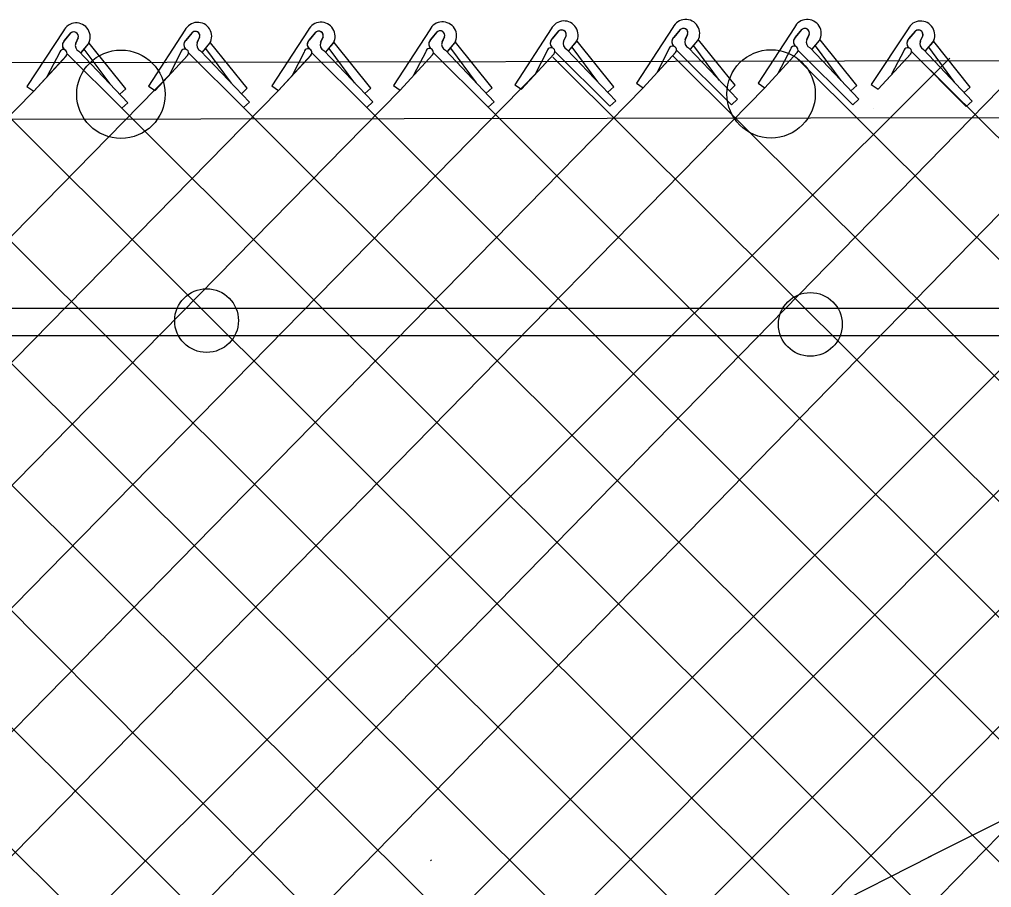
# Model space of a CAD drawing. Extents: x 0 to 2.85, y -0.1 to 1.83.
# Drawn here: x 1.5554 to 1.6198, y 0.87 to 0.9275 of the extents above; entities that cross this region are included whole.
import ezdxf

# ---------------------------------------------------------------- set-up
doc = ezdxf.new("R2010")
doc.units = 0
doc.layers.add('sb_Chainlink Fence', color=7, linetype='Continuous')
doc.layers.add('sb_Existing Structural Steel', color=7, linetype='Continuous')

msp = doc.modelspace()

# ---------------------------------------------------------------- linework, layer by layer
at = {"layer": 'sb_Chainlink Fence'}
for p, q in [((1.5583098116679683, 0.9267813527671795), (1.555892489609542, 0.9230798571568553)), ((1.5663626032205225, 0.9268173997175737), (1.5639452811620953, 0.9231159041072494)), ((1.5664136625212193, 0.9261488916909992), (1.5668560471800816, 0.9266782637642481)), ((1.574542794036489, 0.9268312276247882), (1.5721254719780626, 0.9231297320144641)), ((1.5745938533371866, 0.926162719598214), (1.575036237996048, 0.9266920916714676)), ((1.5825962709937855, 0.9268525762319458), (1.580178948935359, 0.9231510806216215)), ((1.582647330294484, 0.9261840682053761), (1.583089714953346, 0.926713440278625)), ((1.5830488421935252, 0.926669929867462), (1.582647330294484, 0.9261840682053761)), ((1.5906503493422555, 0.9269109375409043), (1.5882330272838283, 0.9232094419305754)), ((1.5907014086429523, 0.92624242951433), (1.5911437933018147, 0.9267718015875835)), ((1.591102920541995, 0.9267282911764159), (1.5907014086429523, 0.92624242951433)), ((1.5987123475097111, 0.9270123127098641), (1.5962950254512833, 0.9233108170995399)), ((1.5987634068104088, 0.9263438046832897), (1.5992057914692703, 0.9268731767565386)), ((1.5991649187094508, 0.9268296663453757), (1.5987634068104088, 0.9263438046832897)), ((1.6067692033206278, 0.9270093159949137), (1.6043518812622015, 0.9233078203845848)), ((1.6068202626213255, 0.9263408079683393), (1.6072626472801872, 0.926870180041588)), ((1.6072217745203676, 0.9268266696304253), (1.6068202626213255, 0.9263408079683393)), ((1.6142983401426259, 0.9269107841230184), (1.6118618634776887, 0.9232218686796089)), ((1.6143459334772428, 0.9262420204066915), (1.6147910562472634, 0.9267690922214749)), ((1.6147499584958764, 0.9267257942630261), (1.6143459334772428, 0.9262420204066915)), ((1.558360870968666, 0.9261128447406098), (1.5588032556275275, 0.9266422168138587)), ((1.5587623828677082, 0.9265987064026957), (1.558360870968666, 0.9261128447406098)), ((1.5592859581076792, 0.926315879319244), (1.5591242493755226, 0.9259607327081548)), ((1.5591247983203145, 0.9259732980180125), (1.5592856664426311, 0.9263078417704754)), ((1.5600026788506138, 0.9259846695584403), (1.5600333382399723, 0.9260576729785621)), ((1.5668151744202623, 0.9266347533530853), (1.5664136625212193, 0.9261488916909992)), ((1.5673387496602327, 0.9263519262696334), (1.5671770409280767, 0.9259967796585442)), ((1.5671775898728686, 0.9260093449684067), (1.567338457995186, 0.9263438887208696)), ((1.5680194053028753, 0.9259524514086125), (1.5680554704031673, 0.9260207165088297)), ((1.5680554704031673, 0.9260207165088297), (1.5680861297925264, 0.9260937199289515)), ((1.5749953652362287, 0.9266485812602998), (1.5745938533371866, 0.926162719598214)), ((1.5755189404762, 0.9263657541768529), (1.5753572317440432, 0.9260106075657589)), ((1.5753577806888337, 0.9260231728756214), (1.5755186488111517, 0.9263577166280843)), ((1.576199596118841, 0.9259662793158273), (1.5762356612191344, 0.9260345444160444)), ((1.5762356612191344, 0.9260345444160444), (1.5762663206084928, 0.9261075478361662)), ((1.578675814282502, 0.9229877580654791), (1.5762472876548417, 0.9260099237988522)), ((1.5835724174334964, 0.9263871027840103), (1.5834107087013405, 0.9260319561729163)), ((1.5834112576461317, 0.9260445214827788), (1.583572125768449, 0.9263790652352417)), ((1.5842530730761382, 0.9259876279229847), (1.5842891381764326, 0.9260558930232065)), ((1.5842891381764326, 0.9260558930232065), (1.5843197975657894, 0.9261288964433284)), ((1.5867292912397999, 0.9230091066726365), (1.584300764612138, 0.9260312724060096)), ((1.5916264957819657, 0.9264454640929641), (1.5914647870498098, 0.9260903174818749)), ((1.5914653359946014, 0.9261028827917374), (1.5916262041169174, 0.9264374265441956)), ((1.5918149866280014, 0.9254572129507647), (1.5923071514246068, 0.9260459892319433)), ((1.5918215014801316, 0.925466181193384), (1.5923096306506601, 0.9260480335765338)), ((1.5923071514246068, 0.9260459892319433), (1.5923432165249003, 0.9261142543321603)), ((1.5923432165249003, 0.9261142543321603), (1.5923738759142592, 0.9261872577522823)), ((1.5947833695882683, 0.9230674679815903), (1.5923548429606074, 0.9260896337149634)), ((1.5996884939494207, 0.9265468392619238), (1.599526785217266, 0.9261916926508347)), ((1.5995273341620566, 0.9262042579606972), (1.599688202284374, 0.92653880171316)), ((1.599876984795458, 0.9255585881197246), (1.6003691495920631, 0.9261473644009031)), ((1.5998834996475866, 0.9255675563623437), (1.6003716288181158, 0.9261494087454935)), ((1.6003691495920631, 0.9261473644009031), (1.6004052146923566, 0.9262156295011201)), ((1.6004052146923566, 0.9262156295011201), (1.600435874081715, 0.926288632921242)), ((1.6028453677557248, 0.92316884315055), (1.600416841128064, 0.9261910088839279)), ((1.607745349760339, 0.9265438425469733), (1.607583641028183, 0.9261886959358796)), ((1.607584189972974, 0.9262012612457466), (1.6077450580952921, 0.9265358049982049)), ((1.6079338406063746, 0.9255555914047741), (1.6084260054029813, 0.9261443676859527)), ((1.6079403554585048, 0.9255645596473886), (1.6084284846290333, 0.9261464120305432)), ((1.6084260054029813, 0.9261443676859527), (1.6084620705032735, 0.9262126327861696)), ((1.6084620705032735, 0.9262126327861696), (1.6084927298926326, 0.9262856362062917)), ((1.6109022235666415, 0.9231658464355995), (1.6084736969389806, 0.926188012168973)), ((1.6152720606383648, 0.9264402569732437), (1.6151085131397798, 0.9260859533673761)), ((1.615109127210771, 0.9260985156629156), (1.6152717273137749, 0.9264322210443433)), ((1.6154554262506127, 0.9254510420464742), (1.6159506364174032, 0.9260372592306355)), ((1.615461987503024, 0.9254599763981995), (1.615953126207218, 0.9260392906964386)), ((1.6159506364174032, 0.9260372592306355), (1.615987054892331, 0.9261053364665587)), ((1.615987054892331, 0.9261053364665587), (1.6160180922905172, 0.9261781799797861)), ((1.6184113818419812, 0.9230459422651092), (1.6159985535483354, 0.926080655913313)), ((1.559338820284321, 0.9254224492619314), (1.5625819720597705, 0.9220126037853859)), ((1.5594744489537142, 0.92532762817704), (1.5599666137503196, 0.9259164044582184)), ((1.5594809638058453, 0.9253365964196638), (1.559969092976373, 0.9259184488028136)), ((1.561402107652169, 0.9232645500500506), (1.5596930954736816, 0.9255656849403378)), ((1.5599666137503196, 0.9259164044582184), (1.5600026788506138, 0.9259846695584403)), ((1.5624428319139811, 0.9229378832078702), (1.5600143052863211, 0.9259600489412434)), ((1.5673916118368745, 0.9254584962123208), (1.5706347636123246, 0.9220486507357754)), ((1.56752724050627, 0.9253636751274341), (1.5680194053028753, 0.9259524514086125)), ((1.5675337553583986, 0.9253726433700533), (1.568021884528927, 0.9259544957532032)), ((1.5694548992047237, 0.92330059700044), (1.5677458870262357, 0.9256017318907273)), ((1.5704956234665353, 0.9229739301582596), (1.5680670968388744, 0.9259960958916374)), ((1.5742729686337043, 0.9253743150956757), (1.5734693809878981, 0.923818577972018)), ((1.575571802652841, 0.9254723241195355), (1.5788149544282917, 0.9220624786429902)), ((1.5757074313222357, 0.9253775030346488), (1.576199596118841, 0.9259662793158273)), ((1.5757139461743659, 0.9253864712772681), (1.5762020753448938, 0.9259683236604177)), ((1.5776350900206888, 0.9233144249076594), (1.5759260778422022, 0.9256155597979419)), ((1.5823264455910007, 0.9253956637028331), (1.581522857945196, 0.9238399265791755)), ((1.5836252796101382, 0.9254936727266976), (1.5868684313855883, 0.9220838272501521)), ((1.583760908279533, 0.9253988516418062), (1.5842530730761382, 0.9259876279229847)), ((1.5837674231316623, 0.9254078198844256), (1.5842555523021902, 0.9259896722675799)), ((1.5856885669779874, 0.9233357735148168), (1.5839795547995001, 0.9256369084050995)), ((1.59038052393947, 0.925454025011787), (1.5895769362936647, 0.9238982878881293)), ((1.5908823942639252, 0.9254053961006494), (1.5945285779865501, 0.9217814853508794)), ((1.5916793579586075, 0.9255520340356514), (1.5949225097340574, 0.9221421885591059)), ((1.5937426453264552, 0.9233941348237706), (1.5920336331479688, 0.9256952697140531)), ((1.598442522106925, 0.9255554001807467), (1.5976389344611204, 0.9239996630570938)), ((1.5989443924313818, 0.9255067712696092), (1.6025905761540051, 0.9218828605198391)), ((1.5997413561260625, 0.9256534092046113), (1.6029845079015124, 0.9222435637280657)), ((1.6018046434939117, 0.9234955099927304), (1.6000956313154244, 0.9257966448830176)), ((1.6064993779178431, 0.9255524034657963), (1.6056957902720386, 0.9239966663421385)), ((1.6070012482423, 0.9255037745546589), (1.6106474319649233, 0.9218798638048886)), ((1.6077982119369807, 0.925650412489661), (1.6110413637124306, 0.9222405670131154)), ((1.60986149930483, 0.9234925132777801), (1.608152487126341, 0.9257936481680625)), ((1.6140209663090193, 0.9254552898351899), (1.6132093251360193, 0.9239037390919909)), ((1.6145225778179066, 0.9254040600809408), (1.6181499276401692, 0.9217612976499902)), ((1.6153202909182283, 0.925546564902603), (1.618545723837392, 0.9221199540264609)), ((1.6173723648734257, 0.9233779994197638), (1.6156753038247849, 0.9256879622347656)), ((1.5061392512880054, 0.8142500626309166), (1.6170749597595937, 0.9249653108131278)), ((1.556340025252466, 0.9227774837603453), (1.5584976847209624, 0.9251260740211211)), ((1.556340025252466, 0.9227774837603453), (1.5584839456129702, 0.9251122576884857)), ((1.5580399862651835, 0.9253244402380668), (1.5572363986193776, 0.9237687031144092)), ((1.558541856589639, 0.9252758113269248), (1.562188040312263, 0.9216519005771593)), ((1.564392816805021, 0.9228135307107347), (1.5665504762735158, 0.9251621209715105)), ((1.564392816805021, 0.9228135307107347), (1.5665367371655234, 0.9251483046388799)), ((1.5660927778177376, 0.9253604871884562), (1.5652891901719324, 0.9238047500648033)), ((1.5665946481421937, 0.9253118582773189), (1.570240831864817, 0.9216879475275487)), ((1.5725730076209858, 0.9228273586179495), (1.574730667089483, 0.9251759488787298)), ((1.5725730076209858, 0.9228273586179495), (1.57471692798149, 0.9251621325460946)), ((1.5747748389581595, 0.9253256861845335), (1.5784210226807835, 0.9217017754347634)), ((1.5806264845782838, 0.9228487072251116), (1.5827841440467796, 0.9251972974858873)), ((1.5806264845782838, 0.9228487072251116), (1.5827704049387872, 0.925183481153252)), ((1.5828283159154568, 0.925347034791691), (1.5864744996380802, 0.9217231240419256)), ((1.5886805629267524, 0.9229070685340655), (1.5908382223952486, 0.9252556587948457)), ((1.5886805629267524, 0.9229070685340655), (1.5908244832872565, 0.9252418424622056)), ((1.590744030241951, 0.9250268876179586), (1.701720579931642, 0.8144716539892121)), ((1.5967425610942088, 0.9230084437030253), (1.5989002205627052, 0.925357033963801)), ((1.5967425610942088, 0.9230084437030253), (1.5988864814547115, 0.9253432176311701)), ((1.5987341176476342, 0.9250978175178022), (1.7097773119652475, 0.8145164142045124)), ((1.6047994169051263, 0.9230054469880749), (1.606957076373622, 0.9253540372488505)), ((1.6047994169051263, 0.9230054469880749), (1.6069433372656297, 0.9253402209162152)), ((1.6068521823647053, 0.9250407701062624), (1.717830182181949, 0.8145221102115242)), ((1.6123078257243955, 0.9229171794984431), (1.6144776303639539, 0.9252545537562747)), ((1.6123078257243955, 0.9229171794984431), (1.614463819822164, 0.9252408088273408)), ((1.6146650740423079, 0.9252888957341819), (1.7259082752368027, 0.8145698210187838)), ((1.4814645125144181, 0.8136599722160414), (1.5897593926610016, 0.9240813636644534)), ((1.538365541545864, 0.814224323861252), (1.6481161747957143, 0.9241464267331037)), ((1.5464436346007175, 0.8142720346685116), (1.656060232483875, 0.9241931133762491)), ((1.5544971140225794, 0.8142924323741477), (1.6637981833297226, 0.9244701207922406)), ((1.4574721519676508, 0.813753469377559), (1.5654716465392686, 0.9239878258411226)), ((1.5303126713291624, 0.8142186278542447), (1.6401511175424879, 0.9240655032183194)), ((1.4649547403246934, 0.8132744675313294), (1.5725730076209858, 0.9228273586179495)), ((1.4734750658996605, 0.8136861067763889), (1.5806264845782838, 0.9228487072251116)), ((1.4871925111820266, 0.811248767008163), (1.5967425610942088, 0.9230084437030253)), ((1.4981111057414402, 0.8141403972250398), (1.6047994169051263, 0.9230054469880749)), ((1.512007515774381, 0.9232555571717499), (1.621264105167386, 0.8144657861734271)), ((1.5141935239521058, 0.8142334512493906), (1.6203613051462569, 0.9228967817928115)), ((1.5222559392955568, 0.8141738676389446), (1.6284155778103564, 0.922913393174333)), ((1.555892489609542, 0.9230798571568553), (1.556340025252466, 0.9227774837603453)), ((1.5624428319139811, 0.9229378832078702), (1.5620489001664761, 0.9225771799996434)), ((1.5625513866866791, 0.8142758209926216), (1.668670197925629, 0.9228967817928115)), ((1.5639452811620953, 0.9231159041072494), (1.564392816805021, 0.9228135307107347)), ((1.5704956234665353, 0.9229739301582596), (1.570101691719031, 0.9226132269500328)), ((1.5721254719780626, 0.9231297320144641), (1.5725730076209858, 0.9228273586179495)), ((1.578675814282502, 0.9229877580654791), (1.5782818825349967, 0.9226270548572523)), ((1.580178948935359, 0.9231510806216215), (1.5806264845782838, 0.9228487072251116)), ((1.5867292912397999, 0.9230091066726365), (1.5863353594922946, 0.9226484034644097)), ((1.5882330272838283, 0.9232094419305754), (1.5886805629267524, 0.9229070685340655)), ((1.5947833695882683, 0.9230674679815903), (1.594389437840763, 0.9227067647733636)), ((1.5962950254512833, 0.9233108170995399), (1.5967425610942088, 0.9230084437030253)), ((1.6028453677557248, 0.92316884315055), (1.602451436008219, 0.9228081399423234)), ((1.6043518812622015, 0.9233078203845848), (1.6047994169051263, 0.9230054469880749)), ((1.6109022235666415, 0.9231658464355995), (1.6105082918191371, 0.922805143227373)), ((1.6118618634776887, 0.9232218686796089), (1.6123078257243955, 0.9229171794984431)), ((1.6184113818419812, 0.9230459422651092), (1.6180155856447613, 0.9226872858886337)), ((1.4486158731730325, 0.813052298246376), (1.556340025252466, 0.9227774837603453)), ((1.6029845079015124, 0.9222435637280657), (1.6025905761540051, 0.9218828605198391)), ((1.6110413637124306, 0.9222405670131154), (1.6106474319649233, 0.9218798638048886)), ((1.5460691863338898, 0.9215535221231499), (1.653411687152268, 0.8144716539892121)), ((1.5541311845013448, 0.9216548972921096), (1.6614684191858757, 0.8145164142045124)), ((1.5625819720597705, 0.9220126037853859), (1.562188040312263, 0.9216519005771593)), ((1.562188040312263, 0.9216519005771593), (1.6695212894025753, 0.8145221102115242)), ((1.5706347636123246, 0.9220486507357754), (1.570240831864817, 0.9216879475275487)), ((1.570240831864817, 0.9216879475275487), (1.6775504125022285, 0.8145274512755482)), ((1.5788149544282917, 0.9220624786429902), (1.5784210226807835, 0.9217017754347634)), ((1.5784210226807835, 0.9217017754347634), (1.6856038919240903, 0.8145478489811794)), ((1.5868684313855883, 0.9220838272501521), (1.5864744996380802, 0.9217231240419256)), ((1.5864744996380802, 0.9217231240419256), (1.6936581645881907, 0.8145312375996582)), ((1.5949225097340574, 0.9221421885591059), (1.5945285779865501, 0.9217814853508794)), ((1.6120059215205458, 0.9216342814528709), (1.6120059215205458, 0.9216342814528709)), ((1.618545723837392, 0.9221199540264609), (1.6181499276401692, 0.9217612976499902)), ((1.5057737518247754, 0.9214465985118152), (1.613211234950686, 0.81446009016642)), ((1.5218833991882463, 0.9214796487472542), (1.629543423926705, 0.8132445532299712)), ((1.529961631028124, 0.9214738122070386), (1.6372949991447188, 0.8145478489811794)), ((1.5380151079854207, 0.921495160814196), (1.6453492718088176, 0.8145312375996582)), ((1.582638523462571, 0.8717347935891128), (1.5827153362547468, 0.8718116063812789))]:
    msp.add_line(p, q, dxfattribs=at)
for centre, radius, start, end in [((1.559150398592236, 0.926370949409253), 0.0009354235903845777, 331.07013048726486, 153.97678331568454), ((1.56720319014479, 0.9264069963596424), 0.0009354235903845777, 331.07013048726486, 153.97678331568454), ((1.5753833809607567, 0.9264208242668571), 0.0009354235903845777, 331.07013048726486, 153.97678331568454), ((1.583436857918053, 0.9264421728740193), 0.0009354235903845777, 331.07013048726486, 153.97678331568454), ((1.591490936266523, 0.9265005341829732), 0.0009354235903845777, 331.07013048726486, 153.97678331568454), ((1.599552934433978, 0.9266019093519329), 0.0009354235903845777, 331.07013048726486, 153.97678331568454), ((1.6076097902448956, 0.9265989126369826), 0.0009354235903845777, 331.07013048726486, 153.97678331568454), ((1.615136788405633, 0.9264960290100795), 0.0009354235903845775, 330.7731305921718, 153.67978342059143), ((1.558996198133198, 0.9264055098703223), 0.00030330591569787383, 342.81175570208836, 140.43380871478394), ((1.5589972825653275, 0.9264069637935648), 0.00030494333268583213, 341.0313574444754, 129.51439849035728), ((1.567048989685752, 0.9264415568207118), 0.00030330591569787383, 342.81175570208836, 140.43380871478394), ((1.5670500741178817, 0.9264430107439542), 0.00030494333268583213, 341.0313574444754, 129.51439849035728), ((1.5752291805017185, 0.9264553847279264), 0.00030330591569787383, 342.81175570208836, 140.43380871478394), ((1.575230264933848, 0.9264568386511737), 0.00030494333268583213, 341.0313574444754, 129.51439849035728), ((1.5832826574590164, 0.9264767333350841), 0.00030330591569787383, 342.81175570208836, 140.43380871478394), ((1.583283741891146, 0.9264781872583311), 0.00030494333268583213, 341.0313574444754, 129.51439849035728), ((1.591336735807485, 0.9265350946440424), 0.00030330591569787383, 342.81175570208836, 140.43380871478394), ((1.5913378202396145, 0.9265365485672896), 0.00030494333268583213, 341.0313574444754, 129.51439849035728), ((1.5993987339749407, 0.9266364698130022), 0.00030330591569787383, 342.81175570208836, 140.43380871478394), ((1.5993998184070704, 0.9266379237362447), 0.00030494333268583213, 341.0313574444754, 129.51439849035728), ((1.6074555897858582, 0.9266334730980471), 0.00030330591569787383, 342.81175570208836, 140.43380871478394), ((1.6074566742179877, 0.9266349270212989), 0.00030494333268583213, 341.0313574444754, 129.51439849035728), ((1.6149827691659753, 0.9265313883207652), 0.00030330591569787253, 342.5147558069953, 140.13680881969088), ((1.6149838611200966, 0.9265328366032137), 0.00030494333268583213, 340.73435754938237, 129.21739859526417), ((1.5586217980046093, 0.9258309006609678), 0.0003843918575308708, 140.4986600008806, 233.30225261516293), ((1.5586323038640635, 0.9258314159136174), 0.0003909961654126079, 133.96418530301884, 232.53135776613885), ((1.5666745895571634, 0.9258669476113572), 0.0003843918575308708, 140.4986600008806, 233.30225261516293), ((1.5666850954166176, 0.9258674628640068), 0.0003909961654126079, 133.96418530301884, 232.53135776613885), ((1.5748547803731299, 0.925880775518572), 0.0003843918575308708, 140.4986600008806, 233.30225261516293), ((1.574865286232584, 0.9258812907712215), 0.0003909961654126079, 133.96418530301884, 232.53135776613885), ((1.5757457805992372, 0.9258532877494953), 0.00041880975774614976, 156.78028482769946, 245.4548333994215), ((1.5829082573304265, 0.9259021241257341), 0.0003843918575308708, 140.4986600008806, 233.30225261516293), ((1.5829187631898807, 0.9259026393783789), 0.0003909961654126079, 133.96418530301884, 232.53135776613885), ((1.5837992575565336, 0.9258746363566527), 0.00041880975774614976, 156.78028482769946, 245.4548333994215), ((1.5909623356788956, 0.925960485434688), 0.0003843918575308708, 140.4986600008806, 233.30225261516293), ((1.5909728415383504, 0.9259610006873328), 0.0003909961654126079, 133.96418530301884, 232.53135776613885), ((1.5918533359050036, 0.9259329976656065), 0.00041880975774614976, 156.78028482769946, 245.4548333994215), ((1.5990243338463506, 0.9260618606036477), 0.0003843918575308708, 140.4986600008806, 233.30225261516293), ((1.5990348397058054, 0.9260623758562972), 0.0003909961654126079, 133.96418530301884, 232.53135776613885), ((1.5999153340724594, 0.926034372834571), 0.00041880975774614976, 156.78028482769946, 245.4548333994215), ((1.6070811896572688, 0.9260588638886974), 0.0003843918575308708, 140.4986600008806, 233.30225261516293), ((1.6070916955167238, 0.9260593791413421), 0.0003909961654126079, 133.96418530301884, 232.53135776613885), ((1.607972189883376, 0.9260313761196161), 0.00041880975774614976, 156.78028482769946, 245.4548333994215), ((1.6146053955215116, 0.9259587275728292), 0.0003843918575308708, 140.20166010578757, 233.0052527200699), ((1.614615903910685, 0.925959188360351), 0.0003909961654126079, 133.66718540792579, 232.2343578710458), ((1.615496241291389, 0.9259266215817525), 0.00041880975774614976, 156.48328493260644, 245.15783350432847), ((1.5582921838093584, 0.9252816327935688), 0.00025580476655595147, 319.318461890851, 170.3665589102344), ((1.5595127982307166, 0.9258034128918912), 0.00041880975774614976, 156.78028482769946, 245.4548333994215), ((1.5663449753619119, 0.9253176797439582), 0.00025580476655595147, 319.318461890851, 170.3665589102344), ((1.5675655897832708, 0.9258394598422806), 0.00041880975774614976, 156.78028482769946, 245.4548333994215), ((1.574525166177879, 0.9253315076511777), 0.00025580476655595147, 319.318461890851, 170.3665589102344), ((1.5825786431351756, 0.9253528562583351), 0.00025580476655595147, 319.318461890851, 170.3665589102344), ((1.5906327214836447, 0.925411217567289), 0.00025580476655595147, 319.318461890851, 170.3665589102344), ((1.5986947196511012, 0.9255125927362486), 0.00025580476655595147, 319.318461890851, 170.3665589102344), ((1.6067515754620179, 0.9255095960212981), 0.00025580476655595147, 319.318461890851, 170.3665589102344), ((1.6142729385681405, 0.9254111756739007), 0.00025580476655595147, 319.02146199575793, 170.0695590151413)]:
    msp.add_arc(centre, radius, start, end, dxfattribs=at)
at = {"layer": 'sb_Existing Structural Steel'}
for p, q in [((0.7463728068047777, 0.9233474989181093), (1.8783968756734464, 0.9252310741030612)), ((1.4998022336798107, 0.9084001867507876), (1.673496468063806, 0.9084001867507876)), ((1.4998022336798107, 0.906567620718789), (1.673496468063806, 0.906567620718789)), ((1.6156510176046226, 0.8719792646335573), (1.6792959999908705, 0.9038586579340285)), ((1.593028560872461, 0.8604995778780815), (1.615842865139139, 0.872076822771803))]:
    msp.add_line(p, q, dxfattribs=at)
msp.add_lwpolyline([(1.8783743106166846, 0.9214564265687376), (1.2151944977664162, 0.9203057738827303), (1.099263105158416, 0.9200467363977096), (0.7389309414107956, 0.9196901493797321)], dxfattribs=at)
for centre, radius in [((1.5621218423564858, 0.9225756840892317), 0.002929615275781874), ((1.6052176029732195, 0.9226010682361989), 0.002929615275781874), ((1.5677973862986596, 0.9075639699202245), 0.0021143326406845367), ((1.607818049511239, 0.9073135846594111), 0.0021143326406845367)]:
    msp.add_circle(centre, radius, dxfattribs=at)

doc.saveas('drawing.dxf')
